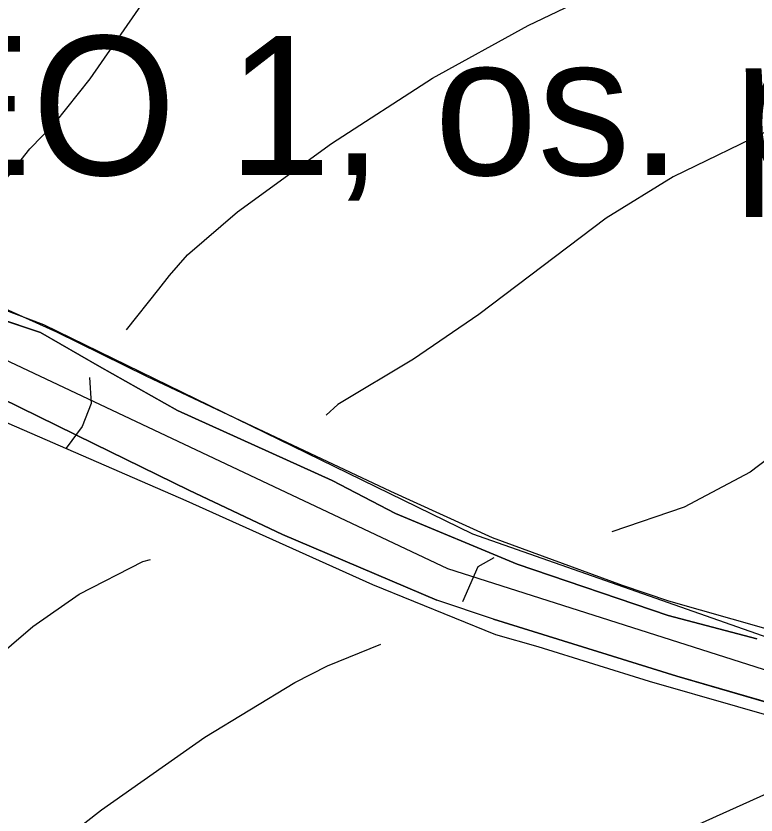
# Model space of a CAD drawing. Extents: x -662620 to -656370, y -1067090 to -1062990.
# Drawn here: x -660805.1 to -660671.9, y -1066374.1 to -1066230.3 of the extents above; entities that cross this region are included whole.
import ezdxf

# ---------------------------------------------------------------- set-up
doc = ezdxf.new("R2010")
doc.units = 0
for name, color, linetype in [('HRANICE_KATASTRÁLNÍHO_ÚZEMÍ', 7, 'Continuous'), ('OBVOD_PÚ', 7, 'Continuous'), ('Organizacni_opatreni_ochranne_zatravnení__protierozni_rozmistovani_plodin__osevni_postup__stridani_plodin', 7, 'Continuous'), ('ORNÁ_PŮDA_-_STÁVAJÍCÍ', 7, 'Continuous'), ('OSTATNÍ_PLOCHA_-_STÁVAJÍCÍ', 7, 'Continuous'), ('PLYNOVOD_-_STL', 7, 'Continuous'), ('SDELOVACÍ_VEDENÍ_-_PODZEMNÍ', 7, 'Continuous'), ('SILNICE_II__TŘÍDY_A_III__TŘÍDY', 7, 'Continuous'), ('VRSTEVNICE_ZDŮRAZNĚNÁ', 7, 'Continuous'), ('VRSTEVNICE_ZÁKLADNÍ', 7, 'Continuous')]:
    doc.layers.add(name, color=color, linetype=linetype)

msp = doc.modelspace()

# ---------------------------------------------------------------- linework, layer by layer
at = {"layer": 'HRANICE_KATASTRÁLNÍHO_ÚZEMÍ'}
msp.add_lwpolyline([(-660648.69, -1066360.06), (-660686.17, -1066349.12), (-660719.17, -1066338.88), (-660729.39, -1066335.47), (-660757.16, -1066323.62), (-660774.03, -1066315.64), (-660791.05, -1066307.33), (-660807.83, -1066299.1), (-660813.01, -1066297.21), (-660819.8, -1066294.7), (-660821.35, -1066319.24), (-660822.04, -1066326.19), (-660825.48, -1066373.92), (-660826.49, -1066400.83), (-660826.87, -1066440.57), (-660826.55, -1066468.46), (-660825.61, -1066500.75), (-660826.18, -1066533.89), (-660829.43, -1066569.82), (-660835.26, -1066626.26), (-660836.34, -1066657.33)], dxfattribs=at)
at = {"layer": 'OBVOD_PÚ'}
for points in [[(-660807.83, -1066299.1), (-660791.05, -1066307.33)], [(-660791.05, -1066307.33), (-660774.03, -1066315.64)], [(-660774.03, -1066315.64), (-660757.16, -1066323.62)], [(-660757.16, -1066323.62), (-660729.39, -1066335.47)], [(-660719.17, -1066338.88), (-660729.39, -1066335.47)], [(-660719.17, -1066338.88), (-660686.17, -1066349.12)], [(-660686.17, -1066349.12), (-660648.69, -1066360.06)]]:
    msp.add_lwpolyline(points, dxfattribs=at)
at = {"layer": 'Organizacni_opatreni_ochranne_zatravnení__protierozni_rozmistovani_plodin__osevni_postup__stridani_plodin'}
msp.add_lwpolyline([(-660663.9, -1066344.3), (-660722.9, -1066323.6), (-660800.1, -1066285.9), (-660836.2, -1066272.3), (-660843.1, -1066268.3), (-660845.7, -1066265.2), (-660846.4, -1066262), (-660844.1, -1066253.6), (-660821.4, -1066222.5), (-660813.9, -1066207.3), (-660811, -1066201.6), (-660807.7, -1066197.9), (-660802.6, -1066196), (-660791.4, -1066197.2), (-660775.4, -1066197.2), (-660768.6, -1066197.5), (-660747.6, -1066195), (-660695.2, -1066169.2), (-660674.6, -1066159), (-660659.3, -1066148.6)], dxfattribs=at)
at = {"layer": 'ORNÁ_PŮDA_-_STÁVAJÍCÍ'}
for p, q in [((-660800.72, -1066287.26), (-660809.39, -1066284.39)), ((-660790.11, -1066293.42), (-660800.72, -1066287.26)), ((-660776.04, -1066301.29), (-660790.11, -1066293.42)), ((-660748.23, -1066313.93), (-660776.04, -1066301.29)), ((-660736.8, -1066319.86), (-660748.23, -1066313.93)), ((-660714.92, -1066328.96), (-660736.8, -1066319.86)), ((-660687.72, -1066338.19), (-660714.92, -1066328.96)), ((-660671.78, -1066342.41), (-660687.72, -1066338.19))]:
    msp.add_line(p, q, dxfattribs=at)
msp.add_lwpolyline([(-660671.78, -1066342.41), (-660687.72, -1066338.19), (-660714.92, -1066328.96), (-660736.8, -1066319.86), (-660748.23, -1066313.93), (-660776.04, -1066301.29), (-660790.11, -1066293.42), (-660800.72, -1066287.26), (-660809.39, -1066284.39), (-660828.57, -1066276.71), (-660837.71, -1066271.42), (-660846.16, -1066265.52), (-660848.66, -1066261.45), (-660849.17, -1066256.99), (-660845.94, -1066247.8), (-660837.28, -1066233.47), (-660831.01, -1066228.75)], dxfattribs=at)
at = {"layer": 'OSTATNÍ_PLOCHA_-_STÁVAJÍCÍ'}
for p, q in [((-660809.39, -1066284.39), (-660800.72, -1066287.26)), ((-660809.39, -1066284.39), (-660800.72, -1066287.26)), ((-660800.72, -1066287.26), (-660790.11, -1066293.42)), ((-660800.72, -1066287.26), (-660790.11, -1066293.42)), ((-660790.11, -1066293.42), (-660776.04, -1066301.29)), ((-660790.11, -1066293.42), (-660776.04, -1066301.29)), ((-660791.05, -1066307.33), (-660807.83, -1066299.1)), ((-660791.05, -1066307.33), (-660807.83, -1066299.1)), ((-660776.04, -1066301.29), (-660748.23, -1066313.93)), ((-660776.04, -1066301.29), (-660748.23, -1066313.93)), ((-660774.03, -1066315.64), (-660791.05, -1066307.33)), ((-660774.03, -1066315.64), (-660791.05, -1066307.33)), ((-660748.23, -1066313.93), (-660736.8, -1066319.86)), ((-660748.23, -1066313.93), (-660736.8, -1066319.86)), ((-660757.16, -1066323.62), (-660774.03, -1066315.64)), ((-660757.16, -1066323.62), (-660774.03, -1066315.64)), ((-660736.8, -1066319.86), (-660714.92, -1066328.96)), ((-660736.8, -1066319.86), (-660714.92, -1066328.96)), ((-660729.39, -1066335.47), (-660757.16, -1066323.62)), ((-660729.39, -1066335.47), (-660757.16, -1066323.62)), ((-660714.92, -1066328.96), (-660687.72, -1066338.19)), ((-660714.92, -1066328.96), (-660687.72, -1066338.19)), ((-660719.17, -1066338.88), (-660729.39, -1066335.47)), ((-660719.17, -1066338.88), (-660729.39, -1066335.47)), ((-660687.72, -1066338.19), (-660671.78, -1066342.41)), ((-660687.72, -1066338.19), (-660671.78, -1066342.41)), ((-660686.17, -1066349.12), (-660719.17, -1066338.88)), ((-660686.17, -1066349.12), (-660719.17, -1066338.88)), ((-660648.69, -1066360.06), (-660686.17, -1066349.12)), ((-660648.69, -1066360.06), (-660686.17, -1066349.12))]:
    msp.add_line(p, q, dxfattribs=at)
for points in [[(-660809.39, -1066284.39), (-660800.72, -1066287.26), (-660790.11, -1066293.42), (-660776.04, -1066301.29), (-660748.23, -1066313.93), (-660736.8, -1066319.86), (-660714.92, -1066328.96), (-660687.72, -1066338.19), (-660671.78, -1066342.41)], [(-660809.39, -1066284.39), (-660800.72, -1066287.26), (-660790.11, -1066293.42), (-660776.04, -1066301.29), (-660748.23, -1066313.93), (-660736.8, -1066319.86), (-660714.92, -1066328.96), (-660687.72, -1066338.19), (-660671.78, -1066342.41)], [(-660648.69, -1066360.06), (-660686.17, -1066349.12), (-660719.17, -1066338.88), (-660729.39, -1066335.47), (-660757.16, -1066323.62), (-660774.03, -1066315.64), (-660791.05, -1066307.33), (-660807.83, -1066299.1)], [(-660648.69, -1066360.06), (-660686.17, -1066349.12), (-660719.17, -1066338.88), (-660729.39, -1066335.47), (-660757.16, -1066323.62), (-660774.03, -1066315.64), (-660791.05, -1066307.33), (-660807.83, -1066299.1)]]:
    msp.add_lwpolyline(points, dxfattribs=at)
at = {"layer": 'PLYNOVOD_-_STL'}
msp.add_lwpolyline([(-660885.44, -1066270.88), (-660879.46, -1066271.49), (-660866.14, -1066272.61), (-660863.03, -1066272.69), (-660860.71, -1066272.21), (-660856.92, -1066270.32), (-660854.03, -1066269.88), (-660848.48, -1066270.13), (-660839.23, -1066271.81), (-660833.51, -1066273.21), (-660829.44, -1066274.41), (-660817.81, -1066278.58), (-660807.7, -1066282.74), (-660797.83, -1066287.14), (-660781.64, -1066295.11), (-660759.53, -1066305.57), (-660737.72, -1066315.85), (-660719.43, -1066324.19), (-660695.99, -1066332.74), (-660687.69, -1066335.57), (-660664.88, -1066342.07)], dxfattribs=at)
at = {"layer": 'SDELOVACÍ_VEDENÍ_-_PODZEMNÍ'}
msp.add_lwpolyline([(-660894.02, -1066287.69), (-660887.3, -1066288.13), (-660878.43, -1066289.3), (-660868.56, -1066290.81), (-660860.1, -1066290.87), (-660843.88, -1066290.9), (-660835.28, -1066292), (-660822.64, -1066296.64), (-660774.54, -1066317.53), (-660740.99, -1066332.63), (-660718.81, -1066341.64), (-660711.2, -1066343.79), (-660691.16, -1066350.06), (-660659.36, -1066359.16), (-660651.34, -1066361.62), (-660644.94, -1066364.54), (-660635.97, -1066368.26)], dxfattribs=at)
msp.add_lwpolyline([(-660894.02, -1066287.69), (-660887.3, -1066288.13), (-660878.43, -1066289.3), (-660868.56, -1066290.81), (-660860.1, -1066290.87), (-660843.88, -1066290.9), (-660835.28, -1066292), (-660822.64, -1066296.64), (-660774.54, -1066317.53), (-660740.99, -1066332.63), (-660718.81, -1066341.64), (-660711.2, -1066343.79), (-660691.16, -1066350.06), (-660659.36, -1066359.16), (-660651.34, -1066361.62), (-660644.94, -1066364.54), (-660635.97, -1066368.26)], dxfattribs=at)
msp.add_lwpolyline([(-660894.02, -1066287.69), (-660887.3, -1066288.13), (-660878.43, -1066289.3), (-660868.56, -1066290.81), (-660860.1, -1066290.87), (-660843.88, -1066290.9), (-660835.28, -1066292), (-660822.64, -1066296.64), (-660774.54, -1066317.53), (-660740.99, -1066332.63), (-660718.81, -1066341.64), (-660711.2, -1066343.79), (-660691.16, -1066350.06), (-660659.36, -1066359.16), (-660651.34, -1066361.62), (-660644.94, -1066364.54), (-660635.97, -1066368.26)], dxfattribs=at)
msp.add_lwpolyline([(-660894.02, -1066287.69), (-660887.3, -1066288.13), (-660878.43, -1066289.3), (-660868.56, -1066290.81), (-660860.1, -1066290.87), (-660843.88, -1066290.9), (-660835.28, -1066292), (-660822.64, -1066296.64), (-660774.54, -1066317.53), (-660740.99, -1066332.63), (-660718.81, -1066341.64), (-660711.2, -1066343.79), (-660691.16, -1066350.06), (-660659.36, -1066359.16), (-660651.34, -1066361.62), (-660644.94, -1066364.54), (-660635.97, -1066368.26)], dxfattribs=at)
msp.add_lwpolyline([(-660894.02, -1066287.69), (-660887.3, -1066288.13), (-660878.43, -1066289.3), (-660868.56, -1066290.81), (-660860.1, -1066290.87), (-660843.88, -1066290.9), (-660835.28, -1066292), (-660822.64, -1066296.64), (-660774.54, -1066317.53), (-660740.99, -1066332.63), (-660718.81, -1066341.64), (-660711.2, -1066343.79), (-660691.16, -1066350.06), (-660659.36, -1066359.16), (-660651.34, -1066361.62), (-660644.94, -1066364.54), (-660635.97, -1066368.26)], dxfattribs=at)
msp.add_lwpolyline([(-660894.02, -1066287.69), (-660887.3, -1066288.13), (-660878.43, -1066289.3), (-660868.56, -1066290.81), (-660860.1, -1066290.87), (-660843.88, -1066290.9), (-660835.28, -1066292), (-660822.64, -1066296.64), (-660774.54, -1066317.53), (-660740.99, -1066332.63), (-660718.81, -1066341.64), (-660711.2, -1066343.79), (-660691.16, -1066350.06), (-660659.36, -1066359.16), (-660651.34, -1066361.62), (-660644.94, -1066364.54), (-660635.97, -1066368.26)], dxfattribs=at)
at = {"layer": 'SILNICE_II__TŘÍDY_A_III__TŘÍDY'}
msp.add_lwpolyline([(-661455.69, -1066258.23), (-661425.11, -1066264.68), (-661348.59, -1066266), (-661242.48, -1066292.61), (-661199.34, -1066308.81), (-661155.55, -1066329.47), (-661101, -1066323.85), (-661049.27, -1066285.34), (-661003.66, -1066246.5), (-660916.89, -1066269.64), (-660858.54, -1066277.24), (-660844, -1066278.23), (-660831.11, -1066280.88), (-660727.44, -1066329.77), (-660601.37, -1066369.96)], dxfattribs=at)
at = {"layer": 'VRSTEVNICE_ZDŮRAZNĚNÁ'}
for points in [[(-660668.79, -1066250.51), (-660686.85, -1066259.25), (-660698.89, -1066266.7), (-660721.82, -1066284.04), (-660733.57, -1066292.07), (-660747.19, -1066300.24), (-660749.29, -1066302.18)], [(-660843.07, -1066380.93), (-660809.82, -1066346.82), (-660802.08, -1066340.22), (-660793.77, -1066334.35), (-660782.3, -1066328.47), (-660780.94, -1066328.15)]]:
    msp.add_lwpolyline(points, dxfattribs=at)
at = {"layer": 'VRSTEVNICE_ZÁKLADNÍ'}
for points in [[(-660816.45, -1066277.48), (-660815.28, -1066272.88), (-660814.83, -1066271.58), (-660810.25, -1066263.84), (-660802.65, -1066254.23), (-660798.07, -1066249.5), (-660791.76, -1066241.62), (-660781.59, -1066226.86), (-660770.98, -1066215.4), (-660766.39, -1066211.81), (-660759.08, -1066207.23), (-660723.97, -1066188.31), (-660700.61, -1066177.7), (-660689.58, -1066171.25), (-660680.83, -1066164.37), (-660665.21, -1066149.47)], [(-660816.45, -1066277.48), (-660815.28, -1066272.88), (-660814.83, -1066271.58), (-660810.25, -1066263.84), (-660802.65, -1066254.23), (-660798.07, -1066249.5), (-660791.76, -1066241.62), (-660781.59, -1066226.86), (-660770.98, -1066215.4), (-660766.39, -1066211.81), (-660759.08, -1066207.23), (-660723.97, -1066188.31), (-660700.61, -1066177.7), (-660689.58, -1066171.25), (-660680.83, -1066164.37), (-660665.21, -1066149.47)], [(-660785.27, -1066286.8), (-660779.45, -1066279.48), (-660777.52, -1066277), (-660774.28, -1066273.29), (-660765.25, -1066265.56), (-660748.34, -1066253.23), (-660730.14, -1066241.48), (-660712.94, -1066232.02), (-660677.11, -1066214.82), (-660651.31, -1066200.78)], [(-660785.27, -1066286.8), (-660779.45, -1066279.48), (-660777.52, -1066277), (-660774.28, -1066273.29), (-660765.25, -1066265.56), (-660748.34, -1066253.23), (-660730.14, -1066241.48), (-660712.94, -1066232.02), (-660677.11, -1066214.82), (-660651.31, -1066200.78)], [(-660628.09, -1066278.31), (-660672.95, -1066312.42), (-660684.85, -1066318.73), (-660697.89, -1066323.17)], [(-660628.09, -1066278.31), (-660672.95, -1066312.42), (-660684.85, -1066318.73), (-660697.89, -1066323.17)], [(-660791.91, -1066295.37), (-660791.61, -1066300.05), (-660793.25, -1066304.21), (-660796.1, -1066308.09)], [(-660791.91, -1066295.37), (-660791.61, -1066300.05), (-660793.25, -1066304.21), (-660796.1, -1066308.09)], [(-660719.15, -1066327.83), (-660722, -1066329.45), (-660724.78, -1066335.73)], [(-660719.15, -1066327.83), (-660722, -1066329.45), (-660724.78, -1066335.73)], [(-660795.2, -1066377.49), (-660789.75, -1066373.19), (-660771.12, -1066360.14), (-660754.93, -1066350.26), (-660749.05, -1066347.25), (-660739.45, -1066343.38)], [(-660795.2, -1066377.49), (-660789.75, -1066373.19), (-660771.12, -1066360.14), (-660754.93, -1066350.26), (-660749.05, -1066347.25), (-660739.45, -1066343.38)], [(-660663.35, -1066367.31), (-660695.45, -1066381.79), (-660713.51, -1066390.67), (-660735.29, -1066403.14), (-660751.34, -1066414.46)], [(-660663.35, -1066367.31), (-660695.45, -1066381.79), (-660713.51, -1066390.67), (-660735.29, -1066403.14), (-660751.34, -1066414.46)]]:
    msp.add_lwpolyline(points, dxfattribs=at)

# ---------------------------------------------------------------- texts
at = {"layer": 'Organizacni_opatreni_ochranne_zatravnení__protierozni_rozmistovani_plodin__osevni_postup__stridani_plodin'}
msp.add_text('PEO 1, os. postup', height=25, dxfattribs=at).set_placement((-660846.9, -1066258.92))

doc.saveas('drawing.dxf')
